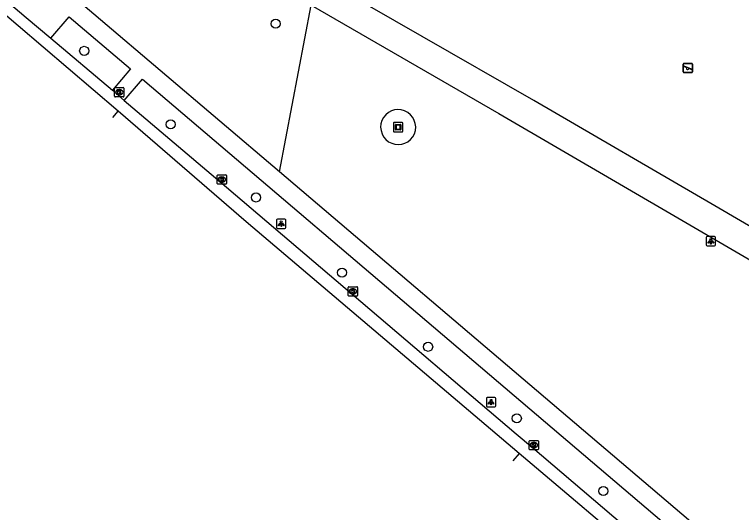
# Model space of a CAD drawing. Extents: x 162812 to 163818, y 381639 to 382470.
# Drawn here: x 163090.5 to 163168.5, y 381741.3 to 381794.8 of the extents above; entities that cross this region are included whole.
import ezdxf

# ---------------------------------------------------------------- set-up
doc = ezdxf.new("R2010")
doc.units = 0
for name, color, linetype in [('IMGEO_Boom', 7, 'Continuous'), ('IMGEO_Groenvoorziening', 7, 'Continuous'), ('IMGEO_Kolk', 7, 'Continuous'), ('IMGEO_Kunstobject', 7, 'Continuous'), ('IMGEO_Lichtpunt', 7, 'Continuous'), ('IMGEO_Rijbaan_lokaal_gesloten', 7, 'Continuous'), ('IMGEO_Speelvoorziening', 7, 'Continuous'), ('IMGEO_Voetpad_gesloten', 7, 'Continuous'), ('IMGEO_Voetpad_open', 7, 'Continuous')]:
    doc.layers.add(name, color=color, linetype=linetype)

msp = doc.modelspace()

# ---------------------------------------------------------------- linework, layer by layer
at = {"layer": 'IMGEO_Boom'}
for centre in [(163118.469, 381793.78), (163097.931, 381790.862), (163107.212, 381782.97), (163116.367, 381775.136), (163125.595, 381767.071), (163134.832, 381759.111), (163144.345, 381751.43), (163153.627, 381743.628)]:
    msp.add_circle(centre, 0.489, dxfattribs=at)
at = {"layer": 'IMGEO_Groenvoorziening'}
msp.add_lwpolyline([(163118.871, 381777.895), (163122.272, 381795.77)], dxfattribs=at)
for centre, start, end in [((163131.609, 381782.672), 326.82408, 146.30096), ((163131.625, 381782.695), 147.15489, 325.97015)]:
    msp.add_arc(centre, 1.887, start, end, dxfattribs=at)
at = {"layer": 'IMGEO_Kolk'}
for p, q in [((163101.196, 381785.999), (163101.196, 381786.851)), ((163101.271, 381786.925), (163102.123, 381786.925)), ((163101.684, 381786.705), (163101.709, 381786.705)), ((163102.197, 381786.851), (163102.197, 381785.999)), ((163102.123, 381785.925), (163101.271, 381785.925)), ((163101.707, 381786.145), (163101.682, 381786.145)), ((163112.202, 381776.633), (163112.202, 381777.485)), ((163112.277, 381777.559), (163113.129, 381777.559)), ((163112.69, 381777.339), (163112.715, 381777.339)), ((163113.203, 381777.485), (163113.203, 381776.633)), ((163113.129, 381776.559), (163112.277, 381776.559)), ((163112.713, 381776.779), (163112.688, 381776.779)), ((163126.257, 381764.628), (163126.257, 381765.48)), ((163126.332, 381765.554), (163127.184, 381765.554)), ((163126.745, 381765.334), (163126.77, 381765.334)), ((163127.258, 381765.48), (163127.258, 381764.628)), ((163127.184, 381764.554), (163126.332, 381764.554)), ((163126.768, 381764.774), (163126.743, 381764.774)), ((163145.672, 381748.132), (163145.672, 381748.984)), ((163145.747, 381749.058), (163146.599, 381749.058)), ((163146.16, 381748.838), (163146.185, 381748.838)), ((163146.673, 381748.984), (163146.673, 381748.132)), ((163146.599, 381748.058), (163145.747, 381748.058)), ((163146.183, 381748.278), (163146.158, 381748.278))]:
    msp.add_line(p, q, dxfattribs=at)
for points in [[(163101.196, 381785.999), (163101.196, 381786.851)], [(163101.271, 381786.925), (163102.123, 381786.925)], [(163101.517, 381786.625), (163101.64, 381786.625), (163101.64, 381786.474), (163101.77, 381786.625), (163101.934, 381786.625), (163101.788, 381786.474), (163101.941, 381786.225), (163101.789, 381786.225), (163101.704, 381786.389), (163101.64, 381786.322), (163101.64, 381786.225), (163101.517, 381786.225), (163101.517, 381786.625)], [(163102.197, 381786.851), (163102.197, 381785.999)], [(163102.123, 381785.925), (163101.271, 381785.925)], [(163112.202, 381776.633), (163112.202, 381777.485)], [(163112.277, 381777.559), (163113.129, 381777.559)], [(163112.523, 381777.259), (163112.646, 381777.259), (163112.646, 381777.108), (163112.776, 381777.259), (163112.94, 381777.259), (163112.794, 381777.108), (163112.947, 381776.859), (163112.795, 381776.859), (163112.71, 381777.023), (163112.646, 381776.956), (163112.646, 381776.859), (163112.523, 381776.859), (163112.523, 381777.259)], [(163113.203, 381777.485), (163113.203, 381776.633)], [(163113.129, 381776.559), (163112.277, 381776.559)], [(163126.257, 381764.628), (163126.257, 381765.48)], [(163126.332, 381765.554), (163127.184, 381765.554)], [(163126.578, 381765.254), (163126.701, 381765.254), (163126.701, 381765.103), (163126.831, 381765.254), (163126.995, 381765.254), (163126.849, 381765.103), (163127.002, 381764.854), (163126.85, 381764.854), (163126.765, 381765.018), (163126.701, 381764.951), (163126.701, 381764.854), (163126.578, 381764.854), (163126.578, 381765.254)], [(163127.258, 381765.48), (163127.258, 381764.628)], [(163127.184, 381764.554), (163126.332, 381764.554)], [(163145.672, 381748.132), (163145.672, 381748.984)], [(163145.747, 381749.058), (163146.599, 381749.058)], [(163145.993, 381748.758), (163146.116, 381748.758), (163146.116, 381748.607), (163146.246, 381748.758), (163146.41, 381748.758), (163146.264, 381748.607), (163146.417, 381748.358), (163146.265, 381748.358), (163146.18, 381748.522), (163146.116, 381748.455), (163146.116, 381748.358), (163145.993, 381748.358), (163145.993, 381748.758)], [(163146.673, 381748.984), (163146.673, 381748.132)], [(163146.599, 381748.058), (163145.747, 381748.058)]]:
    msp.add_lwpolyline(points, dxfattribs=at)
for centre, start, end in [((163101.273, 381786.849), 91.55205, 178.44795), ((163101.273, 381786.849), 91.55205, 178.44795), ((163102.121, 381786.849), 1.55205, 88.44795), ((163102.121, 381786.849), 1.55205, 88.44795), ((163101.273, 381786.001), 181.55205, 268.44795), ((163101.273, 381786.001), 181.55205, 268.44795), ((163102.121, 381786.001), 271.55205, 358.44795), ((163102.121, 381786.001), 271.55205, 358.44795), ((163112.279, 381777.483), 91.55205, 178.44795), ((163112.279, 381777.483), 91.55205, 178.44795), ((163113.127, 381777.483), 1.55205, 88.44795), ((163113.127, 381777.483), 1.55205, 88.44795), ((163112.279, 381776.635), 181.55205, 268.44795), ((163112.279, 381776.635), 181.55205, 268.44795), ((163113.127, 381776.635), 271.55205, 358.44795), ((163113.127, 381776.635), 271.55205, 358.44795), ((163126.334, 381765.478), 91.55205, 178.44795), ((163126.334, 381765.478), 91.55205, 178.44795), ((163127.182, 381765.478), 1.55205, 88.44795), ((163127.182, 381765.478), 1.55205, 88.44795), ((163126.334, 381764.63), 181.55205, 268.44795), ((163126.334, 381764.63), 181.55205, 268.44795), ((163127.182, 381764.63), 271.55205, 358.44795), ((163127.182, 381764.63), 271.55205, 358.44795), ((163145.749, 381748.982), 91.55205, 178.44795), ((163145.749, 381748.982), 91.55205, 178.44795), ((163146.597, 381748.982), 1.55205, 88.44795), ((163146.597, 381748.982), 1.55205, 88.44795), ((163145.749, 381748.134), 181.55205, 268.44795), ((163145.749, 381748.134), 181.55205, 268.44795), ((163146.597, 381748.134), 271.55205, 358.44795), ((163146.597, 381748.134), 271.55205, 358.44795)]:
    msp.add_arc(centre, 0.0765, start, end, dxfattribs=at)
for centre, major_axis, ratio, start_param, end_param in [((163101.683, 381786.425), (-0.387, 0.002), 0.722429, 4.712389, 7.853982), ((163101.708, 381786.425), (-0.39, 0.002), 0.717154, 1.570796, 4.712389), ((163112.689, 381777.059), (-0.387, 0.002), 0.722429, 4.712389, 7.853982), ((163112.714, 381777.059), (-0.39, 0.002), 0.717154, 1.570796, 4.712389), ((163126.744, 381765.054), (-0.387, 0.002), 0.722429, 4.712389, 7.853982), ((163126.769, 381765.054), (-0.39, 0.002), 0.717154, 1.570796, 4.712389), ((163146.159, 381748.558), (-0.387, 0.002), 0.722429, 4.712389, 7.853982), ((163146.184, 381748.558), (-0.39, 0.002), 0.717154, 1.570796, 4.712389)]:
    msp.add_ellipse(centre, major_axis=major_axis, ratio=ratio, start_param=start_param, end_param=end_param, dxfattribs=at)
at = {"layer": 'IMGEO_Kunstobject'}
for p, q in [((163131.109, 381783.088), (163131.109, 381782.247)), ((163131.109, 381783.088), (163131.109, 381782.247)), ((163132.025, 381783.172), (163131.184, 381783.172)), ((163132.025, 381783.172), (163131.184, 381783.172)), ((163132.109, 381782.256), (163132.109, 381783.097)), ((163132.109, 381782.256), (163132.109, 381783.097)), ((163131.323, 381782.436), (163131.323, 381782.91)), ((163131.373, 381782.96), (163131.847, 381782.96)), ((163131.847, 381782.386), (163131.373, 381782.386)), ((163131.403, 381782.86), (163131.403, 381782.486)), ((163131.797, 381782.88), (163131.423, 381782.88)), ((163131.423, 381782.466), (163131.797, 381782.466)), ((163131.817, 381782.486), (163131.817, 381782.86)), ((163131.897, 381782.91), (163131.897, 381782.436)), ((163131.193, 381782.172), (163132.034, 381782.172)), ((163131.193, 381782.172), (163132.034, 381782.172))]:
    msp.add_line(p, q, dxfattribs=at)
for centre, radius, start, end in [((163131.187, 381783.094), 0.0779, 92.4484, 184.28452), ((163131.187, 381783.094), 0.0779, 92.4484, 184.28452), ((163132.031, 381783.094), 0.0779, 2.4484, 94.28452), ((163132.031, 381783.094), 0.0779, 2.4484, 94.28452), ((163131.373, 381782.91), 0.05, 90, 180), ((163131.373, 381782.436), 0.05, 180, 270), ((163131.423, 381782.86), 0.02, 90, 180), ((163131.423, 381782.486), 0.02, 180, 270), ((163131.797, 381782.86), 0.02, 360, 90), ((163131.797, 381782.486), 0.02, 270, 0), ((163131.847, 381782.91), 0.05, 360, 90), ((163131.847, 381782.436), 0.05, 270, 0), ((163131.187, 381782.25), 0.0779, 182.4484, 274.28452), ((163131.187, 381782.25), 0.0779, 182.4484, 274.28452), ((163132.031, 381782.25), 0.0779, 272.4484, 4.28452), ((163132.031, 381782.25), 0.0779, 272.4484, 4.28452)]:
    msp.add_arc(centre, radius, start, end, dxfattribs=at)
at = {"layer": 'IMGEO_Lichtpunt'}
for p, q in [((163118.57, 381772.719), (163118.57, 381771.912)), ((163118.57, 381772.719), (163118.57, 381771.912)), ((163119.472, 381772.814), (163118.664, 381772.814)), ((163119.472, 381772.814), (163118.664, 381772.814)), ((163119.566, 381771.912), (163119.566, 381772.719)), ((163119.566, 381771.912), (163119.566, 381772.719)), ((163118.664, 381771.818), (163119.472, 381771.818)), ((163118.664, 381771.818), (163119.472, 381771.818)), ((163164.668, 381770.844), (163164.668, 381770.037)), ((163164.668, 381770.844), (163164.668, 381770.037)), ((163165.57, 381770.939), (163164.762, 381770.939)), ((163165.57, 381770.939), (163164.762, 381770.939)), ((163165.664, 381770.037), (163165.664, 381770.844)), ((163165.664, 381770.037), (163165.664, 381770.844)), ((163164.762, 381769.943), (163165.57, 381769.943)), ((163164.762, 381769.943), (163165.57, 381769.943)), ((163141.085, 381753.573), (163141.085, 381752.766)), ((163141.085, 381753.573), (163141.085, 381752.766)), ((163141.987, 381753.668), (163141.179, 381753.668)), ((163141.987, 381753.668), (163141.179, 381753.668)), ((163142.081, 381752.766), (163142.081, 381753.573)), ((163142.081, 381752.766), (163142.081, 381753.573)), ((163141.179, 381752.672), (163141.987, 381752.672)), ((163141.179, 381752.672), (163141.987, 381752.672))]:
    msp.add_line(p, q, dxfattribs=at)
for points in [[(163118.944, 381772.383), (163118.983, 381772.355), (163118.795, 381772.093), (163118.757, 381772.12), (163118.944, 381772.383)], [(163119.046, 381772.335), (163119.093, 381772.335), (163119.093, 381772.013), (163119.046, 381772.013), (163119.046, 381772.335)], [(163119.156, 381772.355), (163119.194, 381772.382), (163119.381, 381772.12), (163119.342, 381772.092), (163119.156, 381772.355)], [(163165.042, 381770.508), (163165.081, 381770.48), (163164.893, 381770.218), (163164.855, 381770.245), (163165.042, 381770.508)], [(163165.144, 381770.46), (163165.191, 381770.46), (163165.191, 381770.138), (163165.144, 381770.138), (163165.144, 381770.46)], [(163165.254, 381770.48), (163165.292, 381770.507), (163165.479, 381770.245), (163165.44, 381770.217), (163165.254, 381770.48)], [(163141.459, 381753.237), (163141.498, 381753.209), (163141.31, 381752.947), (163141.272, 381752.974), (163141.459, 381753.237)], [(163141.561, 381753.189), (163141.608, 381753.189), (163141.608, 381752.867), (163141.561, 381752.867), (163141.561, 381753.189)], [(163141.671, 381753.209), (163141.709, 381753.236), (163141.896, 381752.974), (163141.857, 381752.946), (163141.671, 381753.209)]]:
    msp.add_lwpolyline(points, dxfattribs=at)
for centre in [(163119.069, 381772.517), (163165.167, 381770.642), (163141.584, 381753.371)]:
    msp.add_circle(centre, 0.0994, dxfattribs=at)
for centre, start, end in [((163118.664, 381772.719), 90, 180), ((163118.664, 381772.719), 90, 180), ((163119.472, 381772.719), 0, 90), ((163119.472, 381772.719), 0, 90), ((163118.664, 381771.912), 180, 270), ((163118.664, 381771.912), 180, 270), ((163119.472, 381771.912), 270, 0), ((163119.472, 381771.912), 270, 360), ((163164.762, 381770.844), 90, 180), ((163164.762, 381770.844), 90, 180), ((163165.57, 381770.844), 0, 90), ((163165.57, 381770.844), 0, 90), ((163164.762, 381770.037), 180, 270), ((163164.762, 381770.037), 180, 270), ((163165.57, 381770.037), 270, 0), ((163165.57, 381770.037), 270, 360), ((163141.179, 381753.573), 90, 180), ((163141.179, 381753.573), 90, 180), ((163141.987, 381753.573), 0, 90), ((163141.987, 381753.573), 0, 90), ((163141.179, 381752.766), 180, 270), ((163141.179, 381752.766), 180, 270), ((163141.987, 381752.766), 270, 0), ((163141.987, 381752.766), 270, 360)]:
    msp.add_arc(centre, 0.0946, start, end, dxfattribs=at)
at = {"layer": 'IMGEO_Rijbaan_lokaal_gesloten'}
for points in [[(163055.544, 381825.463), (163067.521, 381814.997), (163081.476, 381803.141), (163091.706, 381794.449), (163094.339, 381792.221)], [(163101.575, 381784.388), (163085.435, 381798.177)], [(163094.339, 381792.221), (163100.949, 381786.63)], [(163100.949, 381786.63), (163102.223, 381785.552)], [(163102.223, 381785.552), (163112.472, 381776.842), (163126.631, 381764.799), (163144.284, 381749.784), (163146.036, 381748.294), (163160.084, 381736.32), (163174.111, 381724.357), (163192.712, 381708.496), (163206.943, 381696.319)], [(163100.988, 381783.719), (163101.575, 381784.388)], [(163144.591, 381747.678), (163115.299, 381772.508), (163101.575, 381784.388)], [(163144.591, 381747.678), (163143.927, 381746.871)], [(163156.948, 381737.209), (163146.475, 381746.086), (163144.591, 381747.678)]]:
    msp.add_lwpolyline(points, dxfattribs=at)
at = {"layer": 'IMGEO_Speelvoorziening'}
for p, q in [((163162.206, 381788.626), (163162.206, 381789.426)), ((163162.206, 381789.426), (163162.206, 381788.626)), ((163162.306, 381789.526), (163163.096, 381789.526)), ((163163.096, 381789.526), (163162.306, 381789.526)), ((163163.196, 381789.426), (163163.196, 381788.626)), ((163163.196, 381788.626), (163163.196, 381789.426)), ((163162.589, 381789.054), (163162.25, 381789.191)), ((163162.275, 381789.251), (163163.151, 381788.898)), ((163163.096, 381788.526), (163162.306, 381788.526)), ((163162.306, 381788.526), (163163.096, 381788.526)), ((163163.127, 381788.838), (163162.787, 381788.975))]:
    msp.add_line(p, q, dxfattribs=at)
for centre, radius, start, end in [((163162.306, 381789.426), 0.1, 90, 180), ((163162.306, 381789.426), 0.1, 90, 180), ((163163.096, 381789.426), 0.1, 0, 90), ((163163.096, 381789.426), 0.1, 360, 90), ((163162.306, 381788.626), 0.1, 180, 270), ((163162.306, 381788.626), 0.1, 180, 270), ((163162.263, 381789.221), 0.0327, 68.07798, 248.07798), ((163162.668, 381788.964), 0.12, 130.99278, 5.16318), ((163163.096, 381788.626), 0.1, 270, 0), ((163163.096, 381788.626), 0.1, 270, 0), ((163163.139, 381788.868), 0.0327, 248.07798, 68.07798)]:
    msp.add_arc(centre, radius, start, end, dxfattribs=at)
at = {"layer": 'IMGEO_Voetpad_gesloten'}
for points in [[(163221.717, 381741.438), (163165.579, 381774.251), (163146.159, 381785.538), (163122.194, 381799.325)], [(163122.272, 381795.77), (163142.427, 381784.159), (163220.115, 381738.844)]]:
    msp.add_lwpolyline(points, dxfattribs=at)
at = {"layer": 'IMGEO_Voetpad_open'}
for points in [[(163118.871, 381777.895), (163093.281, 381799.668)], [(163094.339, 381792.221), (163096.321, 381794.522), (163102.914, 381788.942), (163100.949, 381786.63)], [(163102.223, 381785.552), (163104.173, 381787.829), (163178.636, 381724.455), (163209.887, 381697.758)], [(163187.548, 381719.436), (163180.771, 381725.228), (163118.871, 381777.895)]]:
    msp.add_lwpolyline(points, dxfattribs=at)

doc.saveas('drawing.dxf')
